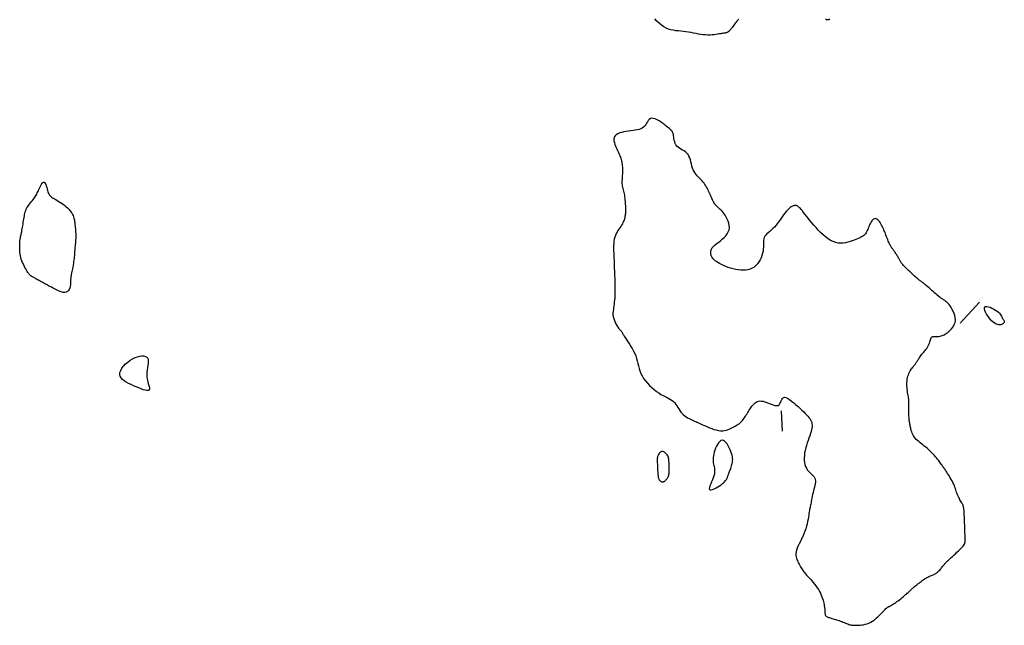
# Model space of a CAD drawing. Header units: millimetres. Extents: x 32690613 to 32693367, y 5343692 to 5344708.
# Tile 868 of 1009: x 32693261 to 32693310, y 5344189 to 5344219. Entities that reach past the tile are written whole.
import ezdxf

# ---------------------------------------------------------------- set-up
doc = ezdxf.new("R2010")
doc.units = ezdxf.units.MM
doc.header["$LTSCALE"] = 20
doc.layers.add('02-DGM_HL_492.00', color=82, linetype='Continuous')
doc.layers.add('02-DGM_HL_492.50', color=92, linetype='Continuous')

msp = doc.modelspace()

# ---------------------------------------------------------------- linework, layer by layer
at = {"layer": '02-DGM_HL_492.00', "elevation": 492, "flags": 128}
for points in [[(32693261.815, 5344205.894), (32693261.794, 5344205.909), (32693261.773, 5344205.925), (32693261.753, 5344205.944), (32693261.732, 5344205.966), (32693261.709, 5344205.993), (32693261.684, 5344206.026), (32693261.657, 5344206.067), (32693261.625, 5344206.116), (32693261.59, 5344206.174), (32693261.552, 5344206.24), (32693261.512, 5344206.313), (32693261.471, 5344206.391), (32693261.432, 5344206.473), (32693261.394, 5344206.558), (32693261.36, 5344206.644), (32693261.33, 5344206.73), (32693261.306, 5344206.814), (32693261.288, 5344206.896), (32693261.274, 5344206.975), (32693261.264, 5344207.053), (32693261.257, 5344207.127), (32693261.253, 5344207.199), (32693261.251, 5344207.267), (32693261.251, 5344207.331), (32693261.252, 5344207.392), (32693261.253, 5344207.449), (32693261.255, 5344207.502), (32693261.258, 5344207.553), (32693261.262, 5344207.6), (32693261.266, 5344207.645), (32693261.271, 5344207.688), (32693261.277, 5344207.728), (32693261.284, 5344207.767), (32693261.291, 5344207.805), (32693261.299, 5344207.843), (32693261.308, 5344207.883), (32693261.318, 5344207.926), (32693261.328, 5344207.974), (32693261.339, 5344208.026), (32693261.351, 5344208.086), (32693261.363, 5344208.152), (32693261.376, 5344208.225), (32693261.39, 5344208.303), (32693261.404, 5344208.385), (32693261.417, 5344208.468), (32693261.431, 5344208.552), (32693261.444, 5344208.635), (32693261.457, 5344208.715), (32693261.469, 5344208.792), (32693261.482, 5344208.865), (32693261.496, 5344208.936), (32693261.511, 5344209.004), (32693261.53, 5344209.07), (32693261.552, 5344209.135), (32693261.579, 5344209.199), (32693261.611, 5344209.263), (32693261.649, 5344209.327), (32693261.691, 5344209.391), (32693261.738, 5344209.454), (32693261.786, 5344209.517), (32693261.834, 5344209.578), (32693261.882, 5344209.637), (32693261.928, 5344209.695), (32693261.97, 5344209.75), (32693262.007, 5344209.802), (32693262.04, 5344209.853), (32693262.07, 5344209.903), (32693262.097, 5344209.953), (32693262.124, 5344210.004), (32693262.149, 5344210.058), (32693262.176, 5344210.115), (32693262.203, 5344210.176), (32693262.233, 5344210.242), (32693262.265, 5344210.309), (32693262.298, 5344210.374), (32693262.332, 5344210.434), (32693262.366, 5344210.485), (32693262.399, 5344210.522), (32693262.432, 5344210.543), (32693262.463, 5344210.544), (32693262.492, 5344210.522), (32693262.519, 5344210.48), (32693262.545, 5344210.423), (32693262.569, 5344210.356), (32693262.591, 5344210.282), (32693262.612, 5344210.207), (32693262.632, 5344210.133), (32693262.65, 5344210.066), (32693262.668, 5344210.01), (32693262.686, 5344209.962), (32693262.706, 5344209.922), (32693262.73, 5344209.888), (32693262.757, 5344209.857), (32693262.791, 5344209.827), (32693262.832, 5344209.798), (32693262.883, 5344209.766), (32693262.942, 5344209.73), (32693263.01, 5344209.691), (32693263.084, 5344209.648), (32693263.163, 5344209.601), (32693263.244, 5344209.551), (32693263.326, 5344209.498), (32693263.406, 5344209.442), (32693263.482, 5344209.384), (32693263.554, 5344209.323), (32693263.62, 5344209.261), (32693263.68, 5344209.197), (32693263.735, 5344209.132), (32693263.784, 5344209.068), (32693263.827, 5344209.004), (32693263.864, 5344208.942), (32693263.894, 5344208.881), (32693263.918, 5344208.822), (32693263.937, 5344208.765), (32693263.952, 5344208.709), (32693263.962, 5344208.654), (32693263.97, 5344208.598), (32693263.977, 5344208.541), (32693263.982, 5344208.483), (32693263.988, 5344208.422), (32693263.994, 5344208.358), (32693264.001, 5344208.292), (32693264.008, 5344208.222), (32693264.014, 5344208.151), (32693264.02, 5344208.077), (32693264.024, 5344208.001), (32693264.026, 5344207.924), (32693264.026, 5344207.845), (32693264.024, 5344207.766), (32693264.02, 5344207.686), (32693264.014, 5344207.606), (32693264.006, 5344207.528), (32693263.999, 5344207.451), (32693263.991, 5344207.378), (32693263.984, 5344207.308), (32693263.978, 5344207.243), (32693263.974, 5344207.183), (32693263.971, 5344207.126), (32693263.968, 5344207.071), (32693263.965, 5344207.016), (32693263.962, 5344206.96), (32693263.958, 5344206.901), (32693263.953, 5344206.836), (32693263.945, 5344206.765), (32693263.935, 5344206.687), (32693263.922, 5344206.602), (32693263.908, 5344206.514), (32693263.894, 5344206.426), (32693263.878, 5344206.338), (32693263.863, 5344206.255), (32693263.848, 5344206.178), (32693263.835, 5344206.11), (32693263.823, 5344206.052), (32693263.813, 5344206.004), (32693263.804, 5344205.965), (32693263.797, 5344205.933), (32693263.791, 5344205.907), (32693263.786, 5344205.886), (32693263.782, 5344205.868), (32693263.78, 5344205.853), (32693263.778, 5344205.837), (32693263.777, 5344205.821), (32693263.777, 5344205.802), (32693263.776, 5344205.779), (32693263.776, 5344205.75), (32693263.774, 5344205.714), (32693263.773, 5344205.668), (32693263.77, 5344205.611), (32693263.766, 5344205.543), (32693263.759, 5344205.467), (32693263.747, 5344205.387), (32693263.729, 5344205.308), (32693263.703, 5344205.233), (32693263.667, 5344205.169), (32693263.619, 5344205.118), (32693263.559, 5344205.086), (32693263.484, 5344205.076), (32693263.397, 5344205.084), (32693263.303, 5344205.108), (32693263.203, 5344205.144), (32693263.102, 5344205.188), (32693263.003, 5344205.237), (32693262.909, 5344205.286), (32693262.823, 5344205.333), (32693262.749, 5344205.373), (32693262.685, 5344205.408), (32693262.629, 5344205.439), (32693262.58, 5344205.466), (32693262.536, 5344205.49), (32693262.494, 5344205.513), (32693262.453, 5344205.536), (32693262.412, 5344205.558), (32693262.368, 5344205.582), (32693262.322, 5344205.607), (32693262.275, 5344205.633), (32693262.228, 5344205.659), (32693262.181, 5344205.685), (32693262.135, 5344205.71), (32693262.091, 5344205.734), (32693262.049, 5344205.757), (32693262.011, 5344205.778), (32693261.976, 5344205.797), (32693261.943, 5344205.815), (32693261.913, 5344205.832), (32693261.886, 5344205.848), (32693261.86, 5344205.864), (32693261.837, 5344205.879)], [(32693266.84, 5344201.795), (32693266.962, 5344201.855), (32693267.082, 5344201.898), (32693267.197, 5344201.926), (32693267.303, 5344201.938), (32693267.399, 5344201.934), (32693267.48, 5344201.914), (32693267.544, 5344201.877), (32693267.589, 5344201.824), (32693267.612, 5344201.755), (32693267.617, 5344201.672), (32693267.609, 5344201.576), (32693267.592, 5344201.47), (32693267.572, 5344201.356), (32693267.553, 5344201.237), (32693267.54, 5344201.113), (32693267.538, 5344200.988), (32693267.55, 5344200.864), (32693267.573, 5344200.743), (32693267.601, 5344200.629), (32693267.629, 5344200.523), (32693267.654, 5344200.429), (32693267.669, 5344200.348), (32693267.67, 5344200.285), (32693267.651, 5344200.242), (32693267.609, 5344200.221), (32693267.546, 5344200.219), (32693267.465, 5344200.233), (32693267.369, 5344200.262), (32693267.26, 5344200.303), (32693267.142, 5344200.351), (32693267.018, 5344200.406), (32693266.892, 5344200.463), (32693266.765, 5344200.521), (32693266.642, 5344200.579), (32693266.527, 5344200.641), (32693266.423, 5344200.705), (32693266.335, 5344200.774), (32693266.267, 5344200.849), (32693266.221, 5344200.93), (32693266.203, 5344201.02), (32693266.214, 5344201.117), (32693266.252, 5344201.221), (32693266.314, 5344201.327), (32693266.395, 5344201.434), (32693266.492, 5344201.537), (32693266.601, 5344201.633), (32693266.718, 5344201.72)]]:
    msp.add_lwpolyline(points, close=True, dxfattribs=at)
at = {"layer": '02-DGM_HL_492.50', "elevation": 492.5, "flags": 128}
for points in [[(32693296.843, 5344218.603), (32693296.797, 5344218.555), (32693296.753, 5344218.505), (32693296.711, 5344218.455), (32693296.671, 5344218.405), (32693296.633, 5344218.356), (32693296.597, 5344218.308), (32693296.564, 5344218.263), (32693296.533, 5344218.221), (32693296.505, 5344218.183), (32693296.48, 5344218.15), (32693296.457, 5344218.121), (32693296.437, 5344218.096), (32693296.418, 5344218.074), (32693296.401, 5344218.055), (32693296.385, 5344218.038), (32693296.369, 5344218.023), (32693296.354, 5344218.01), (32693296.339, 5344217.997), (32693296.324, 5344217.985), (32693296.308, 5344217.974), (32693296.292, 5344217.964), (32693296.275, 5344217.955), (32693296.257, 5344217.947), (32693296.239, 5344217.94), (32693296.219, 5344217.934), (32693296.199, 5344217.929), (32693296.175, 5344217.924), (32693296.149, 5344217.92), (32693296.118, 5344217.916), (32693296.083, 5344217.911), (32693296.041, 5344217.905), (32693295.991, 5344217.897), (32693295.933, 5344217.888), (32693295.867, 5344217.876), (32693295.792, 5344217.863), (32693295.709, 5344217.85), (32693295.619, 5344217.838), (32693295.522, 5344217.828), (32693295.42, 5344217.822), (32693295.313, 5344217.821), (32693295.202, 5344217.826), (32693295.087, 5344217.837), (32693294.97, 5344217.854), (32693294.85, 5344217.875), (32693294.728, 5344217.899), (32693294.604, 5344217.924), (32693294.48, 5344217.948), (32693294.354, 5344217.97), (32693294.228, 5344217.988), (32693294.103, 5344218.002), (32693293.977, 5344218.013), (32693293.853, 5344218.024), (32693293.729, 5344218.038), (32693293.606, 5344218.057), (32693293.484, 5344218.084), (32693293.363, 5344218.121), (32693293.244, 5344218.172), (32693293.127, 5344218.237), (32693293.012, 5344218.316), (32693292.902, 5344218.408), (32693292.796, 5344218.509), (32693292.697, 5344218.618)], [(32693301.354, 5344218.61), (32693301.303, 5344218.582), (32693301.25, 5344218.572), (32693301.194, 5344218.582), (32693301.135, 5344218.617)], [(32693308.762, 5344204.601), (32693307.802, 5344203.562)], [(32693299.004, 5344198.215), (32693298.965, 5344199.214)]]:
    msp.add_lwpolyline(points, dxfattribs=at)
for points in [[(32693305.264, 5344201.072), (32693305.292, 5344201.134), (32693305.323, 5344201.19), (32693305.355, 5344201.242), (32693305.389, 5344201.29), (32693305.422, 5344201.334), (32693305.455, 5344201.375), (32693305.487, 5344201.414), (32693305.516, 5344201.449), (32693305.542, 5344201.483), (32693305.566, 5344201.514), (32693305.588, 5344201.545), (32693305.608, 5344201.574), (32693305.628, 5344201.604), (32693305.646, 5344201.633), (32693305.665, 5344201.664), (32693305.684, 5344201.695), (32693305.704, 5344201.728), (32693305.726, 5344201.762), (32693305.749, 5344201.799), (32693305.775, 5344201.838), (32693305.804, 5344201.88), (32693305.836, 5344201.924), (32693305.871, 5344201.971), (32693305.911, 5344202.021), (32693305.954, 5344202.074), (32693306.001, 5344202.13), (32693306.049, 5344202.188), (32693306.098, 5344202.249), (32693306.144, 5344202.311), (32693306.188, 5344202.374), (32693306.226, 5344202.438), (32693306.259, 5344202.501), (32693306.284, 5344202.565), (32693306.303, 5344202.626), (32693306.319, 5344202.685), (32693306.333, 5344202.739), (32693306.347, 5344202.787), (32693306.363, 5344202.828), (32693306.384, 5344202.86), (32693306.411, 5344202.882), (32693306.445, 5344202.894), (32693306.488, 5344202.898), (32693306.539, 5344202.897), (32693306.598, 5344202.895), (32693306.664, 5344202.895), (32693306.738, 5344202.901), (32693306.82, 5344202.916), (32693306.909, 5344202.944), (32693307.004, 5344202.986), (32693307.103, 5344203.043), (32693307.201, 5344203.113), (32693307.295, 5344203.193), (32693307.381, 5344203.283), (32693307.454, 5344203.381), (32693307.512, 5344203.485), (32693307.55, 5344203.594), (32693307.566, 5344203.706), (32693307.562, 5344203.819), (32693307.54, 5344203.931), (32693307.506, 5344204.04), (32693307.461, 5344204.144), (32693307.41, 5344204.242), (32693307.356, 5344204.331), (32693307.302, 5344204.41), (32693307.251, 5344204.477), (32693307.203, 5344204.533), (32693307.158, 5344204.58), (32693307.116, 5344204.618), (32693307.077, 5344204.65), (32693307.04, 5344204.677), (32693307.006, 5344204.699), (32693306.973, 5344204.72), (32693306.941, 5344204.739), (32693306.91, 5344204.758), (32693306.879, 5344204.779), (32693306.845, 5344204.802), (32693306.809, 5344204.829), (32693306.768, 5344204.86), (32693306.722, 5344204.897), (32693306.669, 5344204.941), (32693306.61, 5344204.993), (32693306.545, 5344205.05), (32693306.475, 5344205.112), (32693306.405, 5344205.176), (32693306.334, 5344205.24), (32693306.265, 5344205.302), (32693306.2, 5344205.36), (32693306.141, 5344205.412), (32693306.089, 5344205.456), (32693306.044, 5344205.494), (32693306.005, 5344205.526), (32693305.972, 5344205.552), (32693305.942, 5344205.574), (32693305.916, 5344205.594), (32693305.893, 5344205.61), (32693305.871, 5344205.625), (32693305.849, 5344205.64), (32693305.827, 5344205.656), (32693305.804, 5344205.673), (32693305.777, 5344205.694), (32693305.745, 5344205.719), (32693305.708, 5344205.751), (32693305.663, 5344205.789), (32693305.61, 5344205.836), (32693305.548, 5344205.891), (32693305.478, 5344205.955), (32693305.404, 5344206.023), (32693305.327, 5344206.094), (32693305.251, 5344206.165), (32693305.178, 5344206.235), (32693305.111, 5344206.301), (32693305.052, 5344206.36), (32693305.002, 5344206.411), (32693304.963, 5344206.455), (32693304.93, 5344206.493), (32693304.904, 5344206.526), (32693304.883, 5344206.556), (32693304.865, 5344206.585), (32693304.848, 5344206.614), (32693304.832, 5344206.643), (32693304.815, 5344206.675), (32693304.796, 5344206.709), (32693304.776, 5344206.745), (32693304.755, 5344206.782), (32693304.733, 5344206.82), (32693304.71, 5344206.859), (32693304.686, 5344206.898), (32693304.662, 5344206.937), (32693304.637, 5344206.975), (32693304.613, 5344207.013), (32693304.587, 5344207.05), (32693304.562, 5344207.086), (32693304.538, 5344207.121), (32693304.514, 5344207.155), (32693304.49, 5344207.187), (32693304.468, 5344207.218), (32693304.446, 5344207.248), (32693304.425, 5344207.277), (32693304.405, 5344207.306), (32693304.386, 5344207.336), (32693304.367, 5344207.367), (32693304.347, 5344207.401), (32693304.327, 5344207.438), (32693304.307, 5344207.479), (32693304.287, 5344207.524), (32693304.265, 5344207.573), (32693304.243, 5344207.626), (32693304.221, 5344207.682), (32693304.198, 5344207.74), (32693304.175, 5344207.8), (32693304.152, 5344207.861), (32693304.129, 5344207.922), (32693304.105, 5344207.984), (32693304.082, 5344208.045), (32693304.058, 5344208.107), (32693304.032, 5344208.169), (32693304.006, 5344208.23), (32693303.978, 5344208.292), (32693303.947, 5344208.353), (32693303.915, 5344208.414), (32693303.88, 5344208.475), (32693303.843, 5344208.534), (32693303.804, 5344208.589), (32693303.764, 5344208.638), (32693303.722, 5344208.679), (32693303.681, 5344208.71), (32693303.639, 5344208.73), (32693303.597, 5344208.735), (32693303.555, 5344208.726), (32693303.515, 5344208.704), (32693303.476, 5344208.669), (32693303.438, 5344208.625), (32693303.401, 5344208.573), (32693303.367, 5344208.515), (32693303.334, 5344208.454), (32693303.304, 5344208.39), (32693303.277, 5344208.327), (32693303.251, 5344208.264), (32693303.225, 5344208.203), (32693303.199, 5344208.143), (32693303.172, 5344208.086), (32693303.142, 5344208.032), (32693303.109, 5344207.982), (32693303.072, 5344207.937), (32693303.029, 5344207.896), (32693302.981, 5344207.859), (32693302.926, 5344207.825), (32693302.866, 5344207.793), (32693302.798, 5344207.762), (32693302.724, 5344207.731), (32693302.643, 5344207.7), (32693302.554, 5344207.666), (32693302.458, 5344207.63), (32693302.355, 5344207.594), (32693302.246, 5344207.562), (32693302.132, 5344207.535), (32693302.014, 5344207.517), (32693301.892, 5344207.511), (32693301.768, 5344207.52), (32693301.642, 5344207.547), (32693301.515, 5344207.594), (32693301.388, 5344207.659), (32693301.262, 5344207.739), (32693301.137, 5344207.833), (32693301.014, 5344207.937), (32693300.895, 5344208.05), (32693300.779, 5344208.167), (32693300.667, 5344208.287), (32693300.561, 5344208.408), (32693300.46, 5344208.527), (32693300.366, 5344208.643), (32693300.277, 5344208.755), (32693300.195, 5344208.859), (32693300.12, 5344208.956), (32693300.052, 5344209.043), (32693299.992, 5344209.119), (32693299.939, 5344209.182), (32693299.894, 5344209.233), (32693299.854, 5344209.274), (32693299.821, 5344209.306), (32693299.791, 5344209.33), (32693299.765, 5344209.348), (32693299.741, 5344209.361), (32693299.72, 5344209.37), (32693299.699, 5344209.377), (32693299.678, 5344209.382), (32693299.658, 5344209.385), (32693299.637, 5344209.385), (32693299.615, 5344209.383), (32693299.591, 5344209.379), (32693299.565, 5344209.372), (32693299.537, 5344209.363), (32693299.506, 5344209.352), (32693299.472, 5344209.336), (32693299.435, 5344209.316), (32693299.394, 5344209.289), (32693299.35, 5344209.254), (32693299.301, 5344209.21), (32693299.248, 5344209.155), (32693299.191, 5344209.087), (32693299.129, 5344209.007), (32693299.063, 5344208.917), (32693298.993, 5344208.818), (32693298.92, 5344208.716), (32693298.845, 5344208.611), (32693298.768, 5344208.508), (32693298.689, 5344208.409), (32693298.609, 5344208.318), (32693298.529, 5344208.237), (32693298.451, 5344208.163), (32693298.375, 5344208.097), (32693298.304, 5344208.035), (32693298.239, 5344207.976), (32693298.183, 5344207.918), (32693298.136, 5344207.86), (32693298.101, 5344207.798), (32693298.079, 5344207.732), (32693298.066, 5344207.661), (32693298.061, 5344207.585), (32693298.061, 5344207.504), (32693298.062, 5344207.418), (32693298.061, 5344207.327), (32693298.056, 5344207.231), (32693298.044, 5344207.129), (32693298.022, 5344207.021), (32693297.99, 5344206.911), (32693297.949, 5344206.8), (32693297.898, 5344206.692), (32693297.837, 5344206.588), (32693297.768, 5344206.492), (32693297.69, 5344206.406), (32693297.603, 5344206.333), (32693297.507, 5344206.274), (32693297.405, 5344206.23), (32693297.296, 5344206.199), (32693297.181, 5344206.181), (32693297.062, 5344206.174), (32693296.94, 5344206.178), (32693296.816, 5344206.192), (32693296.69, 5344206.214), (32693296.564, 5344206.244), (32693296.439, 5344206.28), (32693296.317, 5344206.322), (32693296.2, 5344206.368), (32693296.089, 5344206.416), (32693295.986, 5344206.465), (32693295.892, 5344206.515), (32693295.809, 5344206.563), (32693295.738, 5344206.609), (32693295.679, 5344206.652), (32693295.63, 5344206.693), (32693295.59, 5344206.732), (32693295.557, 5344206.768), (32693295.532, 5344206.803), (32693295.512, 5344206.836), (32693295.497, 5344206.868), (32693295.485, 5344206.898), (32693295.475, 5344206.927), (32693295.468, 5344206.954), (32693295.464, 5344206.98), (32693295.461, 5344207.006), (32693295.46, 5344207.031), (32693295.46, 5344207.054), (32693295.461, 5344207.078), (32693295.462, 5344207.1), (32693295.464, 5344207.123), (32693295.468, 5344207.145), (32693295.472, 5344207.166), (32693295.477, 5344207.188), (32693295.485, 5344207.209), (32693295.493, 5344207.23), (32693295.504, 5344207.252), (32693295.517, 5344207.273), (32693295.533, 5344207.296), (32693295.554, 5344207.321), (32693295.581, 5344207.349), (32693295.616, 5344207.381), (32693295.659, 5344207.418), (32693295.713, 5344207.462), (32693295.777, 5344207.513), (32693295.854, 5344207.572), (32693295.938, 5344207.638), (32693296.027, 5344207.712), (32693296.114, 5344207.793), (32693296.196, 5344207.88), (32693296.268, 5344207.973), (32693296.325, 5344208.072), (32693296.363, 5344208.175), (32693296.379, 5344208.282), (32693296.375, 5344208.391), (32693296.354, 5344208.501), (32693296.319, 5344208.608), (32693296.274, 5344208.712), (32693296.223, 5344208.809), (32693296.169, 5344208.898), (32693296.115, 5344208.977), (32693296.064, 5344209.044), (32693296.016, 5344209.1), (32693295.971, 5344209.148), (32693295.929, 5344209.189), (32693295.89, 5344209.224), (32693295.853, 5344209.255), (32693295.818, 5344209.285), (32693295.785, 5344209.314), (32693295.753, 5344209.345), (32693295.723, 5344209.378), (32693295.694, 5344209.412), (32693295.666, 5344209.449), (32693295.638, 5344209.488), (32693295.612, 5344209.53), (32693295.587, 5344209.575), (32693295.561, 5344209.622), (32693295.537, 5344209.673), (32693295.512, 5344209.726), (32693295.487, 5344209.782), (32693295.462, 5344209.841), (32693295.437, 5344209.901), (32693295.41, 5344209.963), (32693295.382, 5344210.026), (32693295.352, 5344210.091), (32693295.321, 5344210.156), (32693295.288, 5344210.221), (32693295.252, 5344210.287), (32693295.213, 5344210.353), (32693295.172, 5344210.418), (32693295.127, 5344210.482), (32693295.079, 5344210.545), (32693295.026, 5344210.606), (32693294.97, 5344210.666), (32693294.911, 5344210.725), (32693294.851, 5344210.785), (32693294.791, 5344210.847), (32693294.733, 5344210.913), (32693294.679, 5344210.983), (32693294.63, 5344211.06), (32693294.588, 5344211.145), (32693294.554, 5344211.238), (32693294.525, 5344211.337), (32693294.5, 5344211.44), (32693294.475, 5344211.543), (32693294.448, 5344211.644), (32693294.417, 5344211.741), (32693294.38, 5344211.83), (32693294.332, 5344211.909), (32693294.274, 5344211.976), (32693294.207, 5344212.033), (32693294.133, 5344212.083), (32693294.057, 5344212.128), (32693293.981, 5344212.172), (32693293.908, 5344212.217), (32693293.84, 5344212.266), (32693293.782, 5344212.322), (32693293.736, 5344212.387), (32693293.7, 5344212.459), (32693293.672, 5344212.536), (32693293.652, 5344212.614), (32693293.637, 5344212.692), (32693293.625, 5344212.767), (32693293.616, 5344212.835), (32693293.606, 5344212.895), (32693293.596, 5344212.944), (32693293.584, 5344212.983), (32693293.571, 5344213.014), (32693293.558, 5344213.038), (32693293.544, 5344213.057), (32693293.53, 5344213.071), (32693293.517, 5344213.084), (32693293.503, 5344213.096), (32693293.49, 5344213.109), (32693293.476, 5344213.123), (32693293.459, 5344213.141), (32693293.436, 5344213.162), (32693293.407, 5344213.189), (32693293.368, 5344213.223), (32693293.319, 5344213.264), (32693293.256, 5344213.315), (32693293.18, 5344213.374), (32693293.092, 5344213.439), (32693292.997, 5344213.505), (32693292.898, 5344213.568), (32693292.798, 5344213.624), (32693292.702, 5344213.667), (32693292.612, 5344213.695), (32693292.533, 5344213.702), (32693292.467, 5344213.685), (32693292.412, 5344213.648), (32693292.364, 5344213.596), (32693292.321, 5344213.532), (32693292.279, 5344213.463), (32693292.237, 5344213.391), (32693292.189, 5344213.324), (32693292.133, 5344213.264), (32693292.068, 5344213.215), (32693291.992, 5344213.177), (32693291.908, 5344213.148), (32693291.816, 5344213.126), (32693291.717, 5344213.109), (32693291.612, 5344213.095), (32693291.503, 5344213.082), (32693291.39, 5344213.068), (32693291.276, 5344213.051), (32693291.162, 5344213.031), (32693291.052, 5344213.006), (32693290.949, 5344212.974), (32693290.858, 5344212.935), (32693290.78, 5344212.887), (32693290.719, 5344212.83), (32693290.68, 5344212.762), (32693290.663, 5344212.682), (32693290.666, 5344212.593), (32693290.685, 5344212.497), (32693290.717, 5344212.397), (32693290.757, 5344212.296), (32693290.803, 5344212.195), (32693290.849, 5344212.099), (32693290.893, 5344212.009), (32693290.93, 5344211.927), (32693290.962, 5344211.853), (32693290.988, 5344211.785), (32693291.01, 5344211.721), (32693291.028, 5344211.661), (32693291.042, 5344211.602), (32693291.054, 5344211.542), (32693291.063, 5344211.482), (32693291.071, 5344211.418), (32693291.078, 5344211.352), (32693291.083, 5344211.283), (32693291.086, 5344211.213), (32693291.088, 5344211.143), (32693291.089, 5344211.072), (32693291.087, 5344211.002), (32693291.085, 5344210.932), (32693291.08, 5344210.864), (32693291.075, 5344210.797), (32693291.07, 5344210.731), (32693291.065, 5344210.666), (32693291.062, 5344210.602), (32693291.06, 5344210.539), (32693291.061, 5344210.477), (32693291.066, 5344210.414), (32693291.075, 5344210.352), (32693291.086, 5344210.289), (32693291.101, 5344210.226), (32693291.117, 5344210.162), (32693291.134, 5344210.097), (32693291.151, 5344210.03), (32693291.167, 5344209.962), (32693291.181, 5344209.89), (32693291.193, 5344209.817), (32693291.203, 5344209.741), (32693291.211, 5344209.665), (32693291.217, 5344209.59), (32693291.222, 5344209.515), (32693291.226, 5344209.443), (32693291.229, 5344209.374), (32693291.232, 5344209.309), (32693291.234, 5344209.249), (32693291.236, 5344209.193), (32693291.237, 5344209.14), (32693291.237, 5344209.09), (32693291.235, 5344209.041), (32693291.232, 5344208.992), (32693291.227, 5344208.942), (32693291.22, 5344208.891), (32693291.21, 5344208.837), (32693291.198, 5344208.781), (32693291.182, 5344208.723), (32693291.163, 5344208.663), (32693291.14, 5344208.602), (32693291.113, 5344208.539), (32693291.081, 5344208.476), (32693291.044, 5344208.412), (32693291.003, 5344208.347), (32693290.958, 5344208.282), (32693290.911, 5344208.215), (32693290.863, 5344208.144), (32693290.818, 5344208.07), (32693290.775, 5344207.991), (32693290.737, 5344207.906), (32693290.706, 5344207.815), (32693290.682, 5344207.716), (32693290.666, 5344207.611), (32693290.655, 5344207.501), (32693290.65, 5344207.385), (32693290.649, 5344207.266), (32693290.65, 5344207.144), (32693290.654, 5344207.02), (32693290.659, 5344206.896), (32693290.663, 5344206.771), (32693290.668, 5344206.646), (32693290.673, 5344206.521), (32693290.678, 5344206.396), (32693290.683, 5344206.271), (32693290.688, 5344206.146), (32693290.693, 5344206.021), (32693290.698, 5344205.896), (32693290.702, 5344205.771), (32693290.707, 5344205.647), (32693290.711, 5344205.523), (32693290.714, 5344205.4), (32693290.715, 5344205.278), (32693290.715, 5344205.158), (32693290.712, 5344205.04), (32693290.708, 5344204.924), (32693290.701, 5344204.81), (32693290.691, 5344204.7), (32693290.681, 5344204.595), (32693290.669, 5344204.495), (32693290.657, 5344204.401), (32693290.646, 5344204.315), (32693290.635, 5344204.238), (32693290.626, 5344204.17), (32693290.619, 5344204.112), (32693290.615, 5344204.063), (32693290.612, 5344204.02), (32693290.613, 5344203.982), (32693290.615, 5344203.946), (32693290.621, 5344203.912), (32693290.628, 5344203.876), (32693290.639, 5344203.837), (32693290.653, 5344203.793), (32693290.669, 5344203.746), (32693290.687, 5344203.695), (32693290.708, 5344203.643), (32693290.73, 5344203.591), (32693290.754, 5344203.538), (32693290.78, 5344203.488), (32693290.808, 5344203.44), (32693290.836, 5344203.396), (32693290.865, 5344203.356), (32693290.894, 5344203.318), (32693290.923, 5344203.283), (32693290.951, 5344203.25), (32693290.978, 5344203.218), (32693291.004, 5344203.188), (32693291.027, 5344203.157), (32693291.048, 5344203.126), (32693291.068, 5344203.094), (32693291.088, 5344203.059), (32693291.111, 5344203.02), (32693291.136, 5344202.974), (32693291.167, 5344202.922), (32693291.205, 5344202.861), (32693291.25, 5344202.791), (32693291.304, 5344202.709), (32693291.365, 5344202.617), (32693291.431, 5344202.517), (32693291.499, 5344202.409), (32693291.567, 5344202.296), (32693291.632, 5344202.178), (32693291.691, 5344202.057), (32693291.742, 5344201.934), (32693291.784, 5344201.811), (32693291.819, 5344201.687), (32693291.849, 5344201.563), (32693291.88, 5344201.439), (32693291.912, 5344201.315), (32693291.951, 5344201.192), (32693291.999, 5344201.068), (32693292.059, 5344200.946), (32693292.133, 5344200.824), (32693292.221, 5344200.704), (32693292.32, 5344200.587), (32693292.426, 5344200.475), (32693292.538, 5344200.369), (32693292.654, 5344200.271), (32693292.77, 5344200.182), (32693292.884, 5344200.102), (32693292.994, 5344200.034), (32693293.099, 5344199.975), (32693293.2, 5344199.922), (32693293.294, 5344199.873), (32693293.383, 5344199.827), (32693293.465, 5344199.779), (32693293.541, 5344199.728), (32693293.61, 5344199.672), (32693293.671, 5344199.608), (32693293.727, 5344199.538), (32693293.778, 5344199.464), (32693293.827, 5344199.387), (32693293.876, 5344199.309), (32693293.926, 5344199.233), (32693293.978, 5344199.159), (32693294.035, 5344199.091), (32693294.098, 5344199.029), (32693294.166, 5344198.973), (32693294.237, 5344198.923), (32693294.31, 5344198.877), (32693294.383, 5344198.837), (32693294.455, 5344198.8), (32693294.525, 5344198.767), (32693294.591, 5344198.737), (32693294.653, 5344198.71), (32693294.711, 5344198.683), (32693294.767, 5344198.658), (32693294.825, 5344198.632), (32693294.885, 5344198.605), (32693294.949, 5344198.575), (32693295.021, 5344198.543), (32693295.101, 5344198.507), (32693295.19, 5344198.467), (32693295.289, 5344198.424), (32693295.394, 5344198.38), (32693295.503, 5344198.339), (32693295.615, 5344198.301), (32693295.728, 5344198.27), (32693295.838, 5344198.247), (32693295.945, 5344198.234), (32693296.047, 5344198.234), (32693296.143, 5344198.245), (32693296.233, 5344198.264), (32693296.318, 5344198.291), (32693296.398, 5344198.322), (32693296.472, 5344198.356), (32693296.541, 5344198.392), (32693296.605, 5344198.427), (32693296.664, 5344198.459), (32693296.718, 5344198.49), (32693296.768, 5344198.52), (32693296.816, 5344198.55), (32693296.86, 5344198.581), (32693296.902, 5344198.614), (32693296.944, 5344198.651), (32693296.984, 5344198.692), (32693297.024, 5344198.738), (32693297.063, 5344198.788), (32693297.102, 5344198.841), (32693297.141, 5344198.897), (32693297.179, 5344198.955), (32693297.217, 5344199.014), (32693297.253, 5344199.074), (32693297.289, 5344199.132), (32693297.324, 5344199.189), (32693297.358, 5344199.244), (32693297.392, 5344199.297), (32693297.426, 5344199.349), (32693297.461, 5344199.399), (32693297.497, 5344199.447), (32693297.534, 5344199.493), (32693297.573, 5344199.538), (32693297.615, 5344199.58), (32693297.659, 5344199.618), (32693297.708, 5344199.652), (32693297.761, 5344199.678), (32693297.821, 5344199.697), (32693297.887, 5344199.706), (32693297.962, 5344199.704), (32693298.046, 5344199.69), (32693298.138, 5344199.662), (32693298.238, 5344199.625), (32693298.341, 5344199.583), (32693298.443, 5344199.542), (32693298.543, 5344199.507), (32693298.635, 5344199.483), (32693298.718, 5344199.474), (32693298.787, 5344199.485), (32693298.841, 5344199.52), (32693298.883, 5344199.573), (32693298.916, 5344199.638), (32693298.946, 5344199.707), (32693298.975, 5344199.773), (32693299.009, 5344199.83), (32693299.051, 5344199.87), (32693299.105, 5344199.887), (32693299.176, 5344199.875), (32693299.26, 5344199.837), (32693299.354, 5344199.778), (32693299.457, 5344199.702), (32693299.563, 5344199.615), (32693299.671, 5344199.522), (32693299.777, 5344199.426), (32693299.878, 5344199.333), (32693299.971, 5344199.247), (32693300.056, 5344199.167), (32693300.133, 5344199.092), (32693300.202, 5344199.023), (32693300.264, 5344198.956), (32693300.317, 5344198.893), (32693300.362, 5344198.831), (32693300.4, 5344198.77), (32693300.43, 5344198.708), (32693300.452, 5344198.645), (32693300.466, 5344198.58), (32693300.473, 5344198.512), (32693300.471, 5344198.439), (32693300.463, 5344198.362), (32693300.447, 5344198.278), (32693300.423, 5344198.187), (32693300.392, 5344198.088), (32693300.355, 5344197.982), (32693300.315, 5344197.87), (32693300.273, 5344197.754), (32693300.231, 5344197.633), (32693300.191, 5344197.509), (32693300.155, 5344197.384), (32693300.125, 5344197.258), (32693300.103, 5344197.132), (32693300.089, 5344197.008), (32693300.083, 5344196.887), (32693300.085, 5344196.77), (32693300.097, 5344196.658), (32693300.118, 5344196.554), (32693300.148, 5344196.458), (32693300.188, 5344196.371), (32693300.237, 5344196.294), (32693300.294, 5344196.226), (32693300.354, 5344196.165), (32693300.415, 5344196.109), (32693300.474, 5344196.054), (32693300.528, 5344196.001), (32693300.573, 5344195.946), (32693300.607, 5344195.887), (32693300.628, 5344195.822), (32693300.636, 5344195.753), (32693300.634, 5344195.679), (32693300.624, 5344195.601), (32693300.607, 5344195.519), (32693300.586, 5344195.434), (32693300.563, 5344195.347), (32693300.54, 5344195.259), (32693300.518, 5344195.169), (32693300.498, 5344195.079), (32693300.48, 5344194.99), (32693300.463, 5344194.903), (32693300.448, 5344194.819), (32693300.433, 5344194.74), (32693300.42, 5344194.667), (32693300.407, 5344194.6), (32693300.395, 5344194.541), (32693300.384, 5344194.487), (32693300.373, 5344194.435), (32693300.362, 5344194.385), (32693300.352, 5344194.332), (32693300.341, 5344194.275), (32693300.329, 5344194.211), (32693300.317, 5344194.138), (32693300.304, 5344194.054), (32693300.289, 5344193.959), (32693300.271, 5344193.855), (32693300.251, 5344193.744), (32693300.225, 5344193.627), (32693300.195, 5344193.506), (32693300.158, 5344193.381), (32693300.115, 5344193.254), (32693300.064, 5344193.127), (32693300.009, 5344193.001), (32693299.95, 5344192.877), (32693299.891, 5344192.756), (32693299.835, 5344192.638), (32693299.784, 5344192.526), (32693299.74, 5344192.42), (32693299.707, 5344192.321), (32693299.685, 5344192.23), (32693299.675, 5344192.146), (32693299.675, 5344192.069), (32693299.683, 5344191.997), (32693299.698, 5344191.929), (32693299.719, 5344191.864), (32693299.744, 5344191.801), (32693299.771, 5344191.74), (32693299.8, 5344191.678), (32693299.83, 5344191.618), (32693299.862, 5344191.558), (32693299.893, 5344191.5), (32693299.926, 5344191.443), (32693299.959, 5344191.389), (32693299.992, 5344191.338), (32693300.025, 5344191.291), (32693300.058, 5344191.247), (32693300.092, 5344191.206), (32693300.127, 5344191.165), (32693300.164, 5344191.124), (32693300.204, 5344191.082), (32693300.247, 5344191.036), (32693300.295, 5344190.985), (32693300.348, 5344190.928), (32693300.406, 5344190.864), (32693300.468, 5344190.794), (32693300.533, 5344190.717), (32693300.599, 5344190.636), (32693300.664, 5344190.551), (32693300.727, 5344190.462), (32693300.786, 5344190.372), (32693300.84, 5344190.28), (32693300.887, 5344190.189), (32693300.928, 5344190.097), (32693300.962, 5344190.008), (32693300.992, 5344189.921), (32693301.016, 5344189.839), (32693301.036, 5344189.76), (32693301.053, 5344189.688), (32693301.066, 5344189.622), (32693301.076, 5344189.564), (32693301.085, 5344189.512), (32693301.091, 5344189.466), (32693301.096, 5344189.425), (32693301.099, 5344189.388), (32693301.101, 5344189.354), (32693301.103, 5344189.321), (32693301.104, 5344189.29), (32693301.105, 5344189.259), (32693301.107, 5344189.228), (32693301.11, 5344189.198), (32693301.114, 5344189.169), (32693301.12, 5344189.141), (32693301.128, 5344189.115), (32693301.14, 5344189.091), (32693301.154, 5344189.07), (32693301.173, 5344189.051), (32693301.195, 5344189.034), (32693301.221, 5344189.019), (32693301.251, 5344189.006), (32693301.284, 5344188.993), (32693301.322, 5344188.98), (32693301.363, 5344188.968), (32693301.409, 5344188.954), (32693301.458, 5344188.94), (32693301.511, 5344188.924), (32693301.567, 5344188.908), (32693301.625, 5344188.89), (32693301.685, 5344188.871), (32693301.747, 5344188.85), (32693301.81, 5344188.829), (32693301.873, 5344188.806), (32693301.937, 5344188.782), (32693302, 5344188.757), (32693302.062, 5344188.732), (32693302.122, 5344188.708), (32693302.181, 5344188.685), (32693302.237, 5344188.664), (32693302.29, 5344188.645), (32693302.339, 5344188.629), (32693302.385, 5344188.617), (32693302.428, 5344188.609), (32693302.47, 5344188.603), (32693302.512, 5344188.6), (32693302.556, 5344188.598), (32693302.604, 5344188.599), (32693302.657, 5344188.6), (32693302.715, 5344188.602), (32693302.782, 5344188.605), (32693302.854, 5344188.61), (32693302.933, 5344188.617), (32693303.017, 5344188.63), (32693303.104, 5344188.648), (32693303.193, 5344188.674), (32693303.285, 5344188.708), (32693303.377, 5344188.753), (32693303.468, 5344188.809), (32693303.558, 5344188.874), (32693303.645, 5344188.945), (32693303.729, 5344189.02), (32693303.807, 5344189.095), (32693303.88, 5344189.168), (32693303.946, 5344189.236), (32693304.004, 5344189.297), (32693304.053, 5344189.348), (32693304.094, 5344189.389), (32693304.128, 5344189.423), (32693304.156, 5344189.449), (32693304.18, 5344189.47), (32693304.199, 5344189.486), (32693304.216, 5344189.498), (32693304.232, 5344189.507), (32693304.247, 5344189.515), (32693304.263, 5344189.522), (32693304.28, 5344189.529), (32693304.299, 5344189.538), (32693304.322, 5344189.548), (32693304.348, 5344189.561), (32693304.379, 5344189.577), (32693304.416, 5344189.598), (32693304.458, 5344189.624), (32693304.507, 5344189.655), (32693304.56, 5344189.69), (32693304.616, 5344189.729), (32693304.675, 5344189.77), (32693304.736, 5344189.815), (32693304.797, 5344189.861), (32693304.858, 5344189.908), (32693304.918, 5344189.957), (32693304.977, 5344190.006), (32693305.033, 5344190.054), (32693305.087, 5344190.101), (32693305.138, 5344190.147), (32693305.186, 5344190.191), (32693305.23, 5344190.231), (32693305.27, 5344190.268), (32693305.306, 5344190.302), (32693305.338, 5344190.332), (32693305.369, 5344190.36), (32693305.398, 5344190.386), (32693305.428, 5344190.413), (32693305.458, 5344190.44), (32693305.492, 5344190.468), (32693305.528, 5344190.499), (32693305.569, 5344190.534), (32693305.615, 5344190.571), (32693305.663, 5344190.61), (32693305.713, 5344190.651), (32693305.765, 5344190.692), (32693305.817, 5344190.732), (32693305.87, 5344190.772), (32693305.921, 5344190.81), (32693305.971, 5344190.845), (32693306.019, 5344190.878), (32693306.067, 5344190.909), (32693306.113, 5344190.937), (32693306.158, 5344190.963), (32693306.202, 5344190.988), (32693306.247, 5344191.01), (32693306.291, 5344191.03), (32693306.335, 5344191.048), (32693306.38, 5344191.065), (32693306.424, 5344191.083), (32693306.468, 5344191.1), (32693306.512, 5344191.119), (32693306.554, 5344191.14), (32693306.596, 5344191.164), (32693306.637, 5344191.191), (32693306.677, 5344191.222), (32693306.716, 5344191.257), (32693306.753, 5344191.295), (32693306.789, 5344191.334), (32693306.823, 5344191.374), (32693306.856, 5344191.413), (32693306.886, 5344191.452), (32693306.914, 5344191.488), (32693306.94, 5344191.522), (32693306.964, 5344191.553), (32693306.987, 5344191.582), (32693307.008, 5344191.609), (32693307.028, 5344191.634), (32693307.048, 5344191.658), (32693307.068, 5344191.68), (32693307.088, 5344191.702), (32693307.108, 5344191.724), (32693307.13, 5344191.746), (32693307.155, 5344191.77), (32693307.183, 5344191.797), (32693307.217, 5344191.828), (32693307.256, 5344191.864), (32693307.303, 5344191.906), (32693307.358, 5344191.955), (32693307.421, 5344192.013), (32693307.491, 5344192.076), (32693307.566, 5344192.144), (32693307.642, 5344192.214), (32693307.716, 5344192.285), (32693307.787, 5344192.353), (32693307.852, 5344192.417), (32693307.907, 5344192.475), (32693307.951, 5344192.525), (32693307.985, 5344192.569), (32693308.011, 5344192.61), (32693308.028, 5344192.65), (32693308.039, 5344192.69), (32693308.045, 5344192.734), (32693308.048, 5344192.784), (32693308.048, 5344192.842), (32693308.048, 5344192.909), (32693308.046, 5344192.986), (32693308.044, 5344193.07), (32693308.041, 5344193.161), (32693308.037, 5344193.257), (32693308.034, 5344193.357), (32693308.03, 5344193.46), (32693308.026, 5344193.563), (32693308.022, 5344193.667), (32693308.018, 5344193.77), (32693308.013, 5344193.87), (32693308.009, 5344193.966), (32693308.005, 5344194.057), (32693308.001, 5344194.141), (32693307.996, 5344194.218), (32693307.992, 5344194.285), (32693307.987, 5344194.342), (32693307.982, 5344194.391), (32693307.975, 5344194.434), (32693307.967, 5344194.472), (32693307.957, 5344194.507), (32693307.944, 5344194.541), (32693307.927, 5344194.577), (32693307.907, 5344194.615), (32693307.882, 5344194.658), (32693307.854, 5344194.706), (32693307.824, 5344194.758), (32693307.793, 5344194.812), (32693307.761, 5344194.87), (32693307.729, 5344194.929), (32693307.699, 5344194.989), (32693307.672, 5344195.051), (32693307.648, 5344195.112), (32693307.626, 5344195.175), (32693307.606, 5344195.238), (32693307.586, 5344195.303), (32693307.564, 5344195.369), (32693307.541, 5344195.439), (32693307.514, 5344195.51), (32693307.482, 5344195.585), (32693307.445, 5344195.664), (32693307.404, 5344195.744), (32693307.36, 5344195.825), (32693307.314, 5344195.905), (32693307.268, 5344195.982), (32693307.223, 5344196.054), (32693307.181, 5344196.12), (32693307.142, 5344196.179), (32693307.109, 5344196.229), (32693307.081, 5344196.27), (32693307.056, 5344196.305), (32693307.036, 5344196.333), (32693307.018, 5344196.357), (32693307.003, 5344196.376), (32693306.99, 5344196.393), (32693306.979, 5344196.409), (32693306.968, 5344196.424), (32693306.957, 5344196.44), (32693306.946, 5344196.456), (32693306.934, 5344196.475), (32693306.92, 5344196.496), (32693306.904, 5344196.521), (32693306.884, 5344196.551), (32693306.861, 5344196.585), (32693306.833, 5344196.625), (32693306.8, 5344196.67), (32693306.764, 5344196.72), (32693306.723, 5344196.773), (32693306.68, 5344196.829), (32693306.632, 5344196.888), (32693306.582, 5344196.947), (32693306.529, 5344197.008), (32693306.473, 5344197.068), (32693306.415, 5344197.128), (32693306.355, 5344197.188), (32693306.292, 5344197.247), (32693306.228, 5344197.306), (32693306.162, 5344197.364), (32693306.095, 5344197.421), (32693306.026, 5344197.476), (32693305.957, 5344197.531), (32693305.887, 5344197.585), (32693305.819, 5344197.639), (32693305.752, 5344197.694), (32693305.689, 5344197.748), (32693305.63, 5344197.804), (32693305.576, 5344197.862), (32693305.528, 5344197.922), (32693305.488, 5344197.984), (32693305.454, 5344198.047), (32693305.425, 5344198.112), (32693305.402, 5344198.176), (32693305.383, 5344198.239), (32693305.367, 5344198.301), (32693305.354, 5344198.359), (32693305.342, 5344198.415), (32693305.332, 5344198.466), (32693305.322, 5344198.514), (32693305.313, 5344198.561), (32693305.305, 5344198.607), (32693305.297, 5344198.654), (32693305.291, 5344198.704), (32693305.284, 5344198.758), (32693305.279, 5344198.817), (32693305.274, 5344198.883), (32693305.269, 5344198.953), (32693305.265, 5344199.027), (32693305.262, 5344199.104), (32693305.259, 5344199.18), (32693305.257, 5344199.255), (32693305.256, 5344199.328), (32693305.256, 5344199.396), (32693305.257, 5344199.459), (32693305.258, 5344199.517), (32693305.26, 5344199.572), (32693305.26, 5344199.626), (32693305.26, 5344199.679), (32693305.258, 5344199.733), (32693305.254, 5344199.789), (32693305.248, 5344199.849), (32693305.239, 5344199.913), (32693305.228, 5344199.983), (32693305.215, 5344200.056), (32693305.202, 5344200.132), (32693305.19, 5344200.211), (32693305.179, 5344200.292), (32693305.171, 5344200.374), (32693305.165, 5344200.457), (32693305.164, 5344200.54), (32693305.167, 5344200.623), (32693305.174, 5344200.705), (32693305.185, 5344200.784), (32693305.199, 5344200.862), (32693305.217, 5344200.936), (32693305.239, 5344201.006)], [(32693309.984, 5344203.623), (32693309.976, 5344203.599), (32693309.962, 5344203.575), (32693309.942, 5344203.55), (32693309.916, 5344203.527), (32693309.886, 5344203.506), (32693309.85, 5344203.489), (32693309.81, 5344203.478), (32693309.765, 5344203.472), (32693309.716, 5344203.474), (32693309.664, 5344203.485), (32693309.608, 5344203.503), (32693309.549, 5344203.532), (32693309.488, 5344203.569), (32693309.425, 5344203.617), (32693309.361, 5344203.676), (32693309.296, 5344203.746), (32693309.231, 5344203.827), (32693309.168, 5344203.915), (32693309.111, 5344204.006), (32693309.063, 5344204.096), (32693309.027, 5344204.181), (32693309.006, 5344204.256), (32693309.003, 5344204.318), (32693309.022, 5344204.361), (32693309.063, 5344204.382), (32693309.124, 5344204.384), (32693309.199, 5344204.37), (32693309.285, 5344204.342), (32693309.376, 5344204.303), (32693309.467, 5344204.256), (32693309.553, 5344204.204), (32693309.63, 5344204.151), (32693309.694, 5344204.098), (32693309.746, 5344204.046), (32693309.788, 5344203.997), (32693309.821, 5344203.95), (32693309.847, 5344203.905), (32693309.868, 5344203.865), (32693309.886, 5344203.827), (32693309.903, 5344203.795), (32693309.92, 5344203.766), (32693309.936, 5344203.741), (32693309.952, 5344203.72), (32693309.966, 5344203.7), (32693309.977, 5344203.681), (32693309.984, 5344203.663), (32693309.987, 5344203.644)], [(32693295.616, 5344195.997), (32693295.583, 5344195.899), (32693295.541, 5344195.796), (32693295.497, 5344195.694), (32693295.454, 5344195.595), (32693295.417, 5344195.504), (32693295.392, 5344195.426), (32693295.382, 5344195.363), (32693295.392, 5344195.322), (32693295.426, 5344195.303), (32693295.48, 5344195.305), (32693295.55, 5344195.324), (32693295.631, 5344195.358), (32693295.718, 5344195.402), (32693295.807, 5344195.453), (32693295.893, 5344195.507), (32693295.972, 5344195.561), (32693296.039, 5344195.612), (32693296.095, 5344195.66), (32693296.141, 5344195.705), (32693296.178, 5344195.746), (32693296.208, 5344195.785), (32693296.233, 5344195.822), (32693296.252, 5344195.857), (32693296.268, 5344195.889), (32693296.281, 5344195.921), (32693296.293, 5344195.951), (32693296.303, 5344195.981), (32693296.314, 5344196.012), (32693296.325, 5344196.045), (32693296.336, 5344196.08), (32693296.35, 5344196.118), (32693296.365, 5344196.16), (32693296.384, 5344196.207), (32693296.404, 5344196.258), (32693296.426, 5344196.312), (32693296.448, 5344196.37), (32693296.469, 5344196.43), (32693296.49, 5344196.491), (32693296.508, 5344196.554), (32693296.523, 5344196.617), (32693296.534, 5344196.68), (32693296.541, 5344196.744), (32693296.542, 5344196.809), (32693296.539, 5344196.878), (32693296.529, 5344196.95), (32693296.513, 5344197.027), (32693296.489, 5344197.109), (32693296.458, 5344197.198), (32693296.42, 5344197.293), (32693296.374, 5344197.391), (32693296.322, 5344197.487), (32693296.266, 5344197.576), (32693296.207, 5344197.653), (32693296.145, 5344197.713), (32693296.082, 5344197.752), (32693296.019, 5344197.765), (32693295.957, 5344197.747), (32693295.898, 5344197.704), (32693295.841, 5344197.639), (32693295.788, 5344197.557), (32693295.739, 5344197.464), (32693295.695, 5344197.365), (32693295.657, 5344197.264), (32693295.626, 5344197.165), (32693295.602, 5344197.074), (32693295.585, 5344196.99), (32693295.574, 5344196.913), (32693295.569, 5344196.84), (32693295.569, 5344196.771), (32693295.573, 5344196.706), (32693295.581, 5344196.643), (32693295.593, 5344196.58), (32693295.607, 5344196.518), (32693295.621, 5344196.455), (32693295.635, 5344196.39), (32693295.645, 5344196.322), (32693295.65, 5344196.249), (32693295.648, 5344196.172), (32693295.637, 5344196.088)], [(32693292.919, 5344195.786), (32693292.937, 5344195.767), (32693292.956, 5344195.749), (32693292.977, 5344195.733), (32693292.999, 5344195.719), (32693293.022, 5344195.709), (32693293.046, 5344195.701), (32693293.069, 5344195.698), (32693293.092, 5344195.699), (32693293.115, 5344195.704), (32693293.136, 5344195.713), (32693293.158, 5344195.726), (32693293.179, 5344195.742), (32693293.199, 5344195.76), (32693293.219, 5344195.78), (32693293.24, 5344195.8), (32693293.26, 5344195.822), (32693293.28, 5344195.844), (32693293.299, 5344195.867), (32693293.318, 5344195.891), (32693293.336, 5344195.919), (32693293.352, 5344195.95), (32693293.367, 5344195.986), (32693293.379, 5344196.028), (32693293.389, 5344196.077), (32693293.396, 5344196.133), (32693293.4, 5344196.195), (32693293.402, 5344196.262), (32693293.403, 5344196.331), (32693293.402, 5344196.402), (32693293.401, 5344196.473), (32693293.398, 5344196.541), (32693293.396, 5344196.606), (32693293.393, 5344196.666), (32693293.39, 5344196.721), (32693293.386, 5344196.772), (32693293.38, 5344196.821), (32693293.372, 5344196.866), (32693293.36, 5344196.909), (32693293.345, 5344196.951), (32693293.325, 5344196.992), (32693293.3, 5344197.033), (32693293.271, 5344197.072), (32693293.238, 5344197.108), (32693293.203, 5344197.14), (32693293.166, 5344197.167), (32693293.128, 5344197.188), (32693293.09, 5344197.2), (32693293.053, 5344197.204), (32693293.017, 5344197.198), (32693292.984, 5344197.182), (32693292.952, 5344197.16), (32693292.924, 5344197.131), (32693292.897, 5344197.098), (32693292.875, 5344197.062), (32693292.855, 5344197.025), (32693292.839, 5344196.987), (32693292.826, 5344196.951), (32693292.818, 5344196.914), (32693292.812, 5344196.877), (32693292.808, 5344196.838), (32693292.807, 5344196.796), (32693292.807, 5344196.749), (32693292.808, 5344196.697), (32693292.811, 5344196.638), (32693292.813, 5344196.572), (32693292.816, 5344196.501), (32693292.819, 5344196.425), (32693292.823, 5344196.348), (32693292.827, 5344196.271), (32693292.831, 5344196.197), (32693292.836, 5344196.127), (32693292.841, 5344196.064), (32693292.847, 5344196.009), (32693292.854, 5344195.962), (32693292.861, 5344195.921), (32693292.869, 5344195.886), (32693292.879, 5344195.856), (32693292.89, 5344195.83), (32693292.904, 5344195.807)]]:
    msp.add_lwpolyline(points, close=True, dxfattribs=at)

doc.saveas('drawing.dxf')
